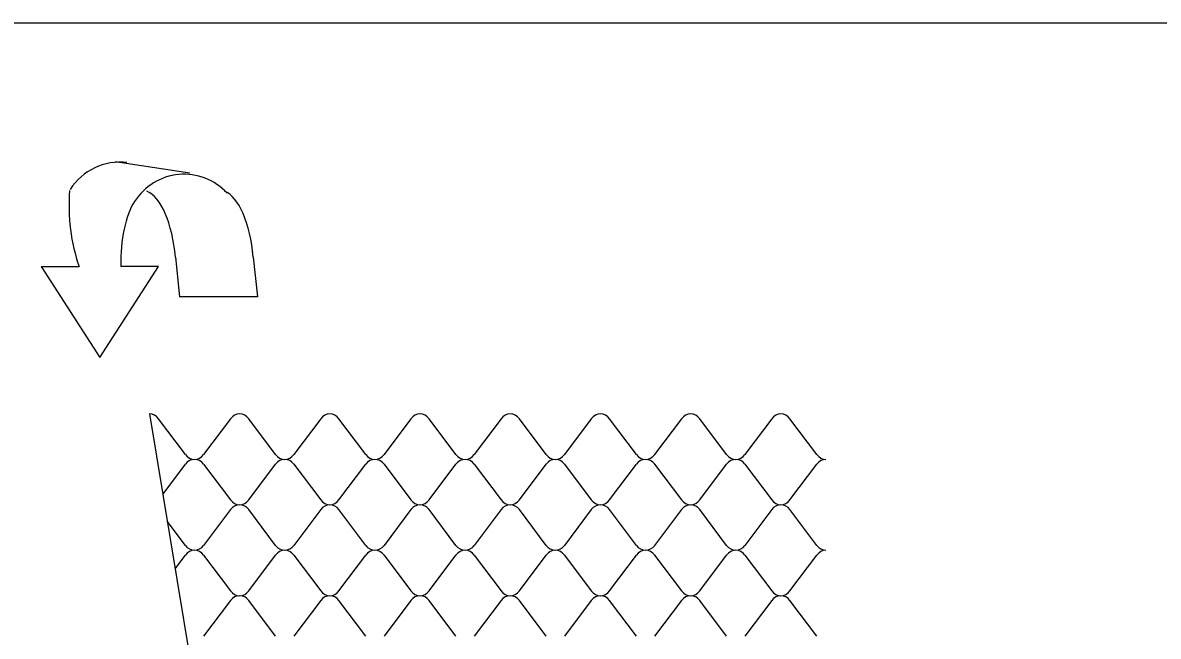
# Model space of a CAD drawing. Extents: x 638850 to 644908, y 297188 to 298900.
# Drawn here: x 640298.7 to 640383.5, y 297992.7 to 298038.5 of the extents above; entities that cross this region are included whole.
import ezdxf

# ---------------------------------------------------------------- set-up
doc = ezdxf.new("R2010")
doc.units = 0
for name, color, linetype in [('1', 7, 'Continuous'), ('3', 7, 'Continuous'), ('5', 7, 'Continuous')]:
    doc.layers.add(name, color=color, linetype=linetype)

msp = doc.modelspace()

# ---------------------------------------------------------------- linework, layer by layer
at = {"layer": '1'}
for p, q in [((639730.439, 298038.53), (640516.439, 298038.53)), ((640311.183, 298027.308), (640305.615, 298028.144)), ((640310.106, 298021.026), (640310.418, 298018.067)), ((640315.918, 298021.026), (640316.229, 298018.067)), ((640300.087, 298020.335), (640302.923, 298020.335)), ((640308.846, 298020.335), (640306.041, 298020.335)), ((640316.229, 298018.067), (640310.418, 298018.067))]:
    msp.add_line(p, q, dxfattribs=at)
msp.add_lwpolyline([(640300.087, 298020.335), (640304.467, 298013.531), (640308.846, 298020.335)], dxfattribs=at)
for centre, start in [((640305.95, 298023.744), 82.91195), ((640310.755, 298022.843), 42.59564)]:
    msp.add_arc(centre, 4.372, start, 147.72739, dxfattribs=at)
for centre, major_axis, ratio, start_param, end_param in [((640307.636, 298024.544), (-0.304, 8.799), 0.620954, 1.381932, 2.048072), ((640307.748, 298020.278), (-0.198, 5.733), 0.418224, 4.828834, 6.110297), ((640313.559, 298020.278), (-0.198, 5.733), 0.418224, 4.828834, 6.110297), ((640308.443, 298020.277), (-0.198, 5.733), 0.418224, 0.531244, 1.54631)]:
    msp.add_ellipse(centre, major_axis=major_axis, ratio=ratio, start_param=start_param, end_param=end_param, dxfattribs=at)
at = {"layer": '3'}
msp.add_line((640308.168, 298009.32), (640341.85, 297805.71), dxfattribs=at)
at = {"layer": '5'}
for p, q in [((640310.854, 298006.289), (640308.85, 298008.957)), ((640314.222, 298008.957), (640312.218, 298006.289)), ((640317.591, 298006.289), (640315.586, 298008.957)), ((640320.959, 298008.957), (640318.955, 298006.289)), ((640324.327, 298006.289), (640322.323, 298008.957)), ((640327.695, 298008.957), (640325.691, 298006.289)), ((640331.063, 298006.289), (640329.059, 298008.957)), ((640334.432, 298008.957), (640332.427, 298006.289)), ((640337.8, 298006.289), (640335.796, 298008.957)), ((640341.168, 298008.957), (640339.164, 298006.289)), ((640344.536, 298006.289), (640342.532, 298008.957)), ((640347.904, 298008.957), (640345.9, 298006.289)), ((640351.273, 298006.289), (640349.268, 298008.957)), ((640354.641, 298008.957), (640352.637, 298006.289)), ((640358.009, 298006.289), (640356.005, 298008.957)), ((640309.162, 298003.311), (640310.854, 298005.563)), ((640312.218, 298005.563), (640314.222, 298002.896)), ((640315.586, 298002.896), (640317.591, 298005.563)), ((640318.955, 298005.563), (640320.959, 298002.896)), ((640322.323, 298002.896), (640324.327, 298005.563)), ((640325.691, 298005.563), (640327.695, 298002.896)), ((640329.059, 298002.896), (640331.063, 298005.563)), ((640332.427, 298005.563), (640334.432, 298002.896)), ((640335.796, 298002.896), (640337.8, 298005.563)), ((640339.164, 298005.563), (640341.168, 298002.896)), ((640342.532, 298002.896), (640344.536, 298005.563)), ((640345.9, 298005.563), (640347.904, 298002.896)), ((640349.268, 298002.896), (640351.273, 298005.563)), ((640352.637, 298005.563), (640354.641, 298002.896)), ((640356.005, 298002.896), (640358.009, 298005.563)), ((640314.222, 298002.17), (640312.218, 297999.502)), ((640317.591, 297999.502), (640315.586, 298002.17)), ((640320.959, 298002.17), (640318.955, 297999.502)), ((640324.327, 297999.502), (640322.323, 298002.17)), ((640327.695, 298002.17), (640325.691, 297999.502)), ((640331.063, 297999.502), (640329.059, 298002.17)), ((640334.432, 298002.17), (640332.427, 297999.502)), ((640337.8, 297999.502), (640335.796, 298002.17)), ((640341.168, 298002.17), (640339.164, 297999.502)), ((640344.536, 297999.502), (640342.532, 298002.17)), ((640347.904, 298002.17), (640345.9, 297999.502)), ((640351.273, 297999.502), (640349.268, 298002.17)), ((640354.641, 298002.17), (640352.637, 297999.502)), ((640358.009, 297999.502), (640356.005, 298002.17)), ((640310.854, 297999.502), (640309.492, 298001.316)), ((640310.082, 297997.749), (640310.854, 297998.776)), ((640312.218, 297998.776), (640314.222, 297996.109)), ((640315.586, 297996.109), (640317.591, 297998.776)), ((640318.955, 297998.776), (640320.959, 297996.109)), ((640322.323, 297996.109), (640324.327, 297998.776)), ((640325.691, 297998.776), (640327.695, 297996.109)), ((640329.059, 297996.109), (640331.063, 297998.776)), ((640332.427, 297998.776), (640334.432, 297996.109)), ((640335.796, 297996.109), (640337.8, 297998.776)), ((640339.164, 297998.776), (640341.168, 297996.109)), ((640342.532, 297996.109), (640344.536, 297998.776)), ((640345.9, 297998.776), (640347.904, 297996.109)), ((640349.268, 297996.109), (640351.273, 297998.776)), ((640352.637, 297998.776), (640354.641, 297996.109)), ((640356.005, 297996.109), (640358.009, 297998.776)), ((640314.222, 297995.383), (640312.218, 297992.715)), ((640317.591, 297992.715), (640315.586, 297995.383)), ((640320.959, 297995.383), (640318.955, 297992.715)), ((640324.327, 297992.715), (640322.323, 297995.383)), ((640327.695, 297995.383), (640325.691, 297992.715)), ((640331.063, 297992.715), (640329.059, 297995.383)), ((640334.432, 297995.383), (640332.427, 297992.715)), ((640337.8, 297992.715), (640335.796, 297995.383)), ((640341.168, 297995.383), (640339.164, 297992.715)), ((640344.536, 297992.715), (640342.532, 297995.383)), ((640347.904, 297995.383), (640345.9, 297992.715)), ((640351.273, 297992.715), (640349.268, 297995.383)), ((640354.641, 297995.383), (640352.637, 297992.715)), ((640358.009, 297992.715), (640356.005, 297995.383))]:
    msp.add_line(p, q, dxfattribs=at)
for centre, start_param, end_param in [((640308.168, 298008.343), 5.392164, 6.283185), ((640314.904, 298008.343), 0, 0.891021), ((640314.904, 298008.343), 5.392164, 6.283185), ((640321.641, 298008.343), 0, 0.891021), ((640321.641, 298008.343), 5.392164, 6.283185), ((640328.377, 298008.343), 0, 0.891021), ((640328.377, 298008.343), 5.392164, 6.283185), ((640335.114, 298008.343), 0, 0.891021), ((640335.114, 298008.343), 5.392164, 6.283185), ((640341.85, 298008.343), 0, 0.891021), ((640341.85, 298008.343), 5.392164, 6.283185), ((640348.586, 298008.343), 0, 0.891021), ((640348.586, 298008.343), 5.392164, 6.283185), ((640355.323, 298008.343), 0, 0.891021), ((640355.323, 298008.343), 5.392164, 6.283185), ((640311.536, 298006.903), 2.250571, 3.141593), ((640311.536, 298006.903), 3.141593, 4.032614), ((640318.273, 298006.903), 2.250571, 3.141593), ((640318.273, 298006.903), 3.141593, 4.032614), ((640325.009, 298006.903), 2.250571, 3.141593), ((640325.009, 298006.903), 3.141593, 4.032614), ((640331.745, 298006.903), 2.250571, 3.141593), ((640331.745, 298006.903), 3.141593, 4.032614), ((640338.482, 298006.903), 2.250571, 3.141593), ((640338.482, 298006.903), 3.141593, 4.032614), ((640345.218, 298006.903), 2.250571, 3.141593), ((640345.218, 298006.903), 3.141593, 4.032614), ((640351.955, 298006.903), 2.250571, 3.141593), ((640351.955, 298006.903), 3.141593, 4.032614), ((640358.691, 298006.903), 2.250571, 3.141593), ((640311.536, 298004.95), 0, 0.891021), ((640311.536, 298004.95), 5.392164, 6.283185), ((640318.273, 298004.95), 0, 0.891021), ((640318.273, 298004.95), 5.392164, 6.283185), ((640325.009, 298004.95), 0, 0.891021), ((640325.009, 298004.95), 5.392164, 6.283185), ((640331.745, 298004.95), 0, 0.891021), ((640331.745, 298004.95), 5.392164, 6.283185), ((640338.482, 298004.95), 0, 0.891021), ((640338.482, 298004.95), 5.392164, 6.283185), ((640345.218, 298004.95), 0, 0.891021), ((640345.218, 298004.95), 5.392164, 6.283185), ((640351.955, 298004.95), 0, 0.891021), ((640351.955, 298004.95), 5.392164, 6.283185), ((640358.691, 298004.95), 0, 0.891021), ((640314.904, 298003.51), 2.250571, 3.141593), ((640314.904, 298003.51), 3.141593, 4.032614), ((640321.641, 298003.51), 2.250571, 3.141593), ((640321.641, 298003.51), 3.141593, 4.032614), ((640328.377, 298003.51), 2.250571, 3.141593), ((640328.377, 298003.51), 3.141593, 4.032614), ((640335.114, 298003.51), 2.250571, 3.141593), ((640335.114, 298003.51), 3.141593, 4.032614), ((640341.85, 298003.51), 2.250571, 3.141593), ((640341.85, 298003.51), 3.141593, 4.032614), ((640348.586, 298003.51), 2.250571, 3.141593), ((640348.586, 298003.51), 3.141593, 4.032614), ((640355.323, 298003.51), 2.250571, 3.141593), ((640355.323, 298003.51), 3.141593, 4.032614), ((640314.904, 298001.556), 0, 0.891021), ((640314.904, 298001.556), 5.392164, 6.283185), ((640321.641, 298001.556), 0, 0.891021), ((640321.641, 298001.556), 5.392164, 6.283185), ((640328.377, 298001.556), 0, 0.891021), ((640328.377, 298001.556), 5.392164, 6.283185), ((640335.114, 298001.556), 0, 0.891021), ((640335.114, 298001.556), 5.392164, 6.283185), ((640341.85, 298001.556), 0, 0.891021), ((640341.85, 298001.556), 5.392164, 6.283185), ((640348.586, 298001.556), 0, 0.891021), ((640348.586, 298001.556), 5.392164, 6.283185), ((640355.323, 298001.556), 0, 0.891021), ((640355.323, 298001.556), 5.392164, 6.283185), ((640311.536, 298000.116), 2.250571, 3.141593), ((640311.536, 298000.116), 3.141593, 4.032614), ((640318.273, 298000.116), 2.250571, 3.141593), ((640318.273, 298000.116), 3.141593, 4.032614), ((640325.009, 298000.116), 2.250571, 3.141593), ((640325.009, 298000.116), 3.141593, 4.032614), ((640331.745, 298000.116), 2.250571, 3.141593), ((640331.745, 298000.116), 3.141593, 4.032614), ((640338.482, 298000.116), 2.250571, 3.141593), ((640338.482, 298000.116), 3.141593, 4.032614), ((640345.218, 298000.116), 2.250571, 3.141593), ((640345.218, 298000.116), 3.141593, 4.032614), ((640351.955, 298000.116), 2.250571, 3.141593), ((640351.955, 298000.116), 3.141593, 4.032614), ((640358.691, 298000.116), 2.250571, 3.141593), ((640311.536, 297998.163), 0, 0.891021), ((640311.536, 297998.163), 5.392164, 6.283185), ((640318.273, 297998.163), 0, 0.891021), ((640318.273, 297998.163), 5.392164, 6.283185), ((640325.009, 297998.163), 0, 0.891021), ((640325.009, 297998.163), 5.392164, 6.283185), ((640331.745, 297998.163), 0, 0.891021), ((640331.745, 297998.163), 5.392164, 6.283185), ((640338.482, 297998.163), 0, 0.891021), ((640338.482, 297998.163), 5.392164, 6.283185), ((640345.218, 297998.163), 0, 0.891021), ((640345.218, 297998.163), 5.392164, 6.283185), ((640351.955, 297998.163), 0, 0.891021), ((640351.955, 297998.163), 5.392164, 6.283185), ((640358.691, 297998.163), 0, 0.891021), ((640314.904, 297996.723), 2.250571, 3.141593), ((640314.904, 297996.723), 3.141593, 4.032614), ((640321.641, 297996.723), 2.250571, 3.141593), ((640321.641, 297996.723), 3.141593, 4.032614), ((640328.377, 297996.723), 2.250571, 3.141593), ((640328.377, 297996.723), 3.141593, 4.032614), ((640335.114, 297996.723), 2.250571, 3.141593), ((640335.114, 297996.723), 3.141593, 4.032614), ((640341.85, 297996.723), 2.250571, 3.141593), ((640341.85, 297996.723), 3.141593, 4.032614), ((640348.586, 297996.723), 2.250571, 3.141593), ((640348.586, 297996.723), 3.141593, 4.032614), ((640355.323, 297996.723), 2.250571, 3.141593), ((640355.323, 297996.723), 3.141593, 4.032614), ((640314.904, 297994.769), 0, 0.891021), ((640314.904, 297994.769), 5.392164, 6.283185), ((640321.641, 297994.769), 0, 0.891021), ((640321.641, 297994.769), 5.392164, 6.283185), ((640328.377, 297994.769), 0, 0.891021), ((640328.377, 297994.769), 5.392164, 6.283185), ((640335.114, 297994.769), 0, 0.891021), ((640335.114, 297994.769), 5.392164, 6.283185), ((640341.85, 297994.769), 0, 0.891021), ((640341.85, 297994.769), 5.392164, 6.283185), ((640348.586, 297994.769), 0, 0.891021), ((640348.586, 297994.769), 5.392164, 6.283185), ((640355.323, 297994.769), 0, 0.891021), ((640355.323, 297994.769), 5.392164, 6.283185)]:
    msp.add_ellipse(centre, major_axis=(0, 0.977), ratio=0.898018, start_param=start_param, end_param=end_param, dxfattribs=at)

doc.saveas('drawing.dxf')
